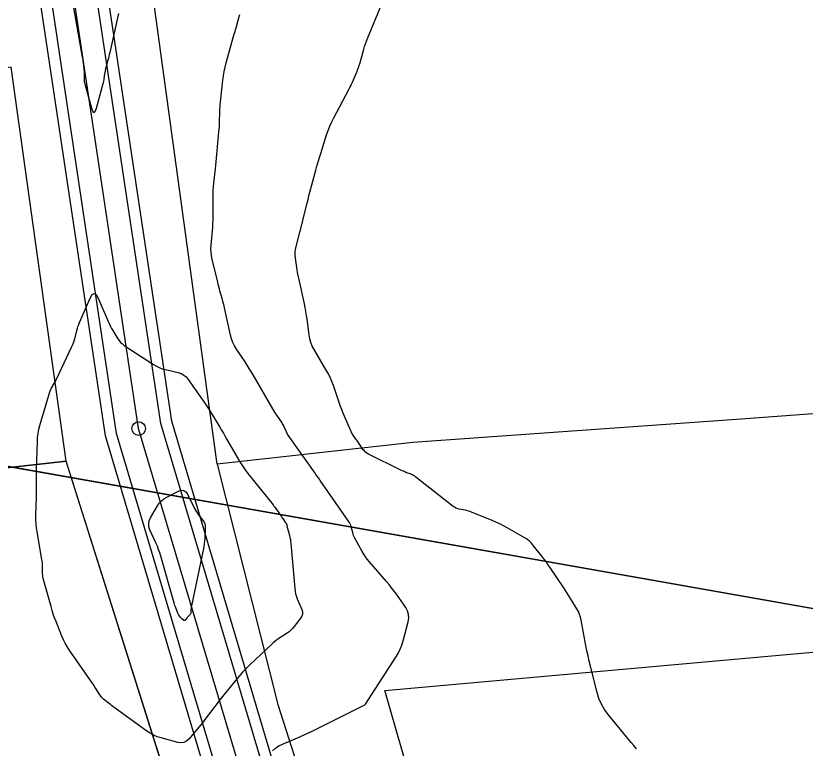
# Model space of a CAD drawing. Extents: x -534481 to -534262, y -1190577 to -1190138.
# Drawn here: x -534407.48 to -534390.01, y -1190463.81 to -1190447.62 of the extents above; entities that cross this region are included whole.
import ezdxf

# ---------------------------------------------------------------- set-up
doc = ezdxf.new("R2010")
doc.units = 0
for name, color, linetype in [('Bonity', 7, 'Continuous'), ('Definiční body', 7, 'Continuous'), ('Polygon parcely', 7, 'Continuous'), ('Vrstva 18', 7, 'Continuous'), ('Vrstva 19', 7, 'Continuous'), ('Vrstva 30', 7, 'Continuous'), ('Vrstva 35', 7, 'Continuous'), ('Vrstva 37', 7, 'Continuous')]:
    doc.layers.add(name, color=color, linetype=linetype)

msp = doc.modelspace()

# ---------------------------------------------------------------- linework, layer by layer
at = {"layer": 'Bonity'}
msp.add_lwpolyline([(-534408.105, -1190518.46), (-534393.616, -1190502.389), (-534391.346, -1190496.962), (-534392.763, -1190488.017), (-534396.655, -1190477.752), (-534402.513, -1190464.283), (-534404.757, -1190456.741), (-534408.311, -1190433.088), (-534409.248, -1190427.879), (-534409.316, -1190416.054), (-534409.076, -1190409.418), (-534409.868, -1190391.439)], dxfattribs=at)
at = {"layer": 'Definiční body'}
for p, q in [((-534406.36, -1190457.46), (-534407.58, -1190448.75)), ((-534403.85, -1190465.4), (-534406.36, -1190457.46))]:
    msp.add_line(p, q, dxfattribs=at)
for points in [[(-534403.02, -1190457.53), (-534404.52, -1190446.6), (-534404.84, -1190442.37)], [(-534382.5, -1190455.87), (-534388.94, -1190456.35), (-534391.43, -1190456.53), (-534398.69, -1190457.05), (-534403.02, -1190457.53)], [(-534428.92, -1190459.94), (-534423.88, -1190459.32), (-534418.67, -1190458.67), (-534418.64, -1190458.82), (-534412.88, -1190458.18), (-534409.38, -1190457.79), (-534408.34, -1190457.68), (-534406.36, -1190457.46)], [(-534403.02, -1190457.53), (-534401.68, -1190462.84), (-534400.78, -1190465.65), (-534400.22, -1190466.7), (-534397.97, -1190470.9)]]:
    msp.add_lwpolyline(points, dxfattribs=at)
at = {"layer": 'Polygon parcely'}
for points in [[(-534430.23, -1190451.45), (-534428.92, -1190459.94), (-534423.88, -1190459.32), (-534424.22, -1190456.18), (-534408.9, -1190454.19), (-534408.34, -1190457.68), (-534406.36, -1190457.46), (-534407.58, -1190448.75), (-534412.6, -1190449.51), (-534415.69, -1190449.97), (-534422.73, -1190450.69)], [(-534399.31, -1190462.53), (-534388.45, -1190461.56), (-534388.15, -1190465.42), (-534390.79, -1190465.51), (-534390.65, -1190466.89), (-534394.59, -1190467.34), (-534394.49, -1190468.2), (-534395.52, -1190468.35), (-534395.33, -1190470.44), (-534393.74, -1190470.15), (-534381.52, -1190467.98), (-534382.5, -1190455.87), (-534388.94, -1190456.35), (-534391.43, -1190456.53), (-534398.69, -1190457.05), (-534403.02, -1190457.53), (-534401.68, -1190462.84), (-534400.78, -1190465.65), (-534400.22, -1190466.7), (-534398.32, -1190465.96)], [(-534428.92, -1190459.94), (-534427.58, -1190468.08), (-534423.54, -1190467.58), (-534422.92, -1190467.48), (-534423.48, -1190463.44), (-534417.22, -1190462.74), (-534408.6, -1190461.72), (-534408.43, -1190464.65), (-534409.02, -1190464.79), (-534408.85, -1190466.06), (-534403.85, -1190465.4), (-534406.36, -1190457.46), (-534408.34, -1190457.68), (-534409.38, -1190457.79), (-534412.88, -1190458.18), (-534418.64, -1190458.82), (-534418.67, -1190458.67), (-534423.88, -1190459.32)]]:
    msp.add_lwpolyline(points, close=True, dxfattribs=at)
at = {"layer": 'Vrstva 18'}
for points in [[(-534406.199, -1190447.439), (-534406.006, -1190448.53), (-534406, -1190448.562), (-534405.995, -1190448.593), (-534405.991, -1190448.624), (-534405.987, -1190448.656), (-534405.969, -1190448.789), (-534405.966, -1190448.817), (-534405.964, -1190448.845), (-534405.963, -1190448.872), (-534405.963, -1190448.9), (-534405.965, -1190449.012), (-534405.964, -1190449.039), (-534405.962, -1190449.067), (-534405.957, -1190449.094), (-534405.951, -1190449.121), (-534405.799, -1190449.656), (-534405.771, -1190449.73), (-534405.743, -1190449.754), (-534405.716, -1190449.729), (-534405.689, -1190449.656), (-534405.54, -1190449.115), (-534405.534, -1190449.088), (-534405.528, -1190449.061), (-534405.522, -1190449.035), (-534405.518, -1190449.007), (-534405.503, -1190448.899), (-534405.499, -1190448.872), (-534405.494, -1190448.845), (-534405.488, -1190448.818), (-534405.482, -1190448.791), (-534405.43, -1190448.594), (-534405.42, -1190448.552), (-534405.409, -1190448.51), (-534405.4, -1190448.468), (-534405.39, -1190448.426), (-534405.199, -1190447.567)], [(-534393.744, -1190463.821), (-534393.801, -1190463.75), (-534393.859, -1190463.679), (-534394.37, -1190463.059), (-534394.451, -1190462.948), (-534394.519, -1190462.831), (-534394.573, -1190462.707), (-534394.614, -1190462.576), (-534394.761, -1190461.997), (-534394.789, -1190461.883), (-534394.815, -1190461.768), (-534394.839, -1190461.653), (-534394.861, -1190461.538), (-534394.965, -1190460.979), (-534394.98, -1190460.913), (-534395.002, -1190460.849), (-534395.029, -1190460.787), (-534395.062, -1190460.728), (-534395.205, -1190460.495), (-534395.241, -1190460.437), (-534395.278, -1190460.379), (-534395.315, -1190460.321), (-534395.353, -1190460.264), (-534395.66, -1190459.805), (-534395.702, -1190459.743), (-534395.745, -1190459.683), (-534395.79, -1190459.623), (-534395.835, -1190459.564), (-534396.02, -1190459.33), (-534396.068, -1190459.274), (-534396.121, -1190459.224), (-534396.179, -1190459.179), (-534396.242, -1190459.14), (-534396.603, -1190458.936), (-534396.685, -1190458.892), (-534396.769, -1190458.85), (-534396.853, -1190458.81), (-534396.939, -1190458.773), (-534397.392, -1190458.588), (-534397.425, -1190458.575), (-534397.46, -1190458.564), (-534397.494, -1190458.554), (-534397.53, -1190458.547), (-534397.672, -1190458.52), (-534397.707, -1190458.511), (-534397.74, -1190458.499), (-534397.771, -1190458.482), (-534397.8, -1190458.462), (-534398.625, -1190457.812), (-534398.649, -1190457.794), (-534398.675, -1190457.778), (-534398.701, -1190457.764), (-534398.729, -1190457.752), (-534398.843, -1190457.709), (-534398.871, -1190457.698), (-534398.899, -1190457.686), (-534398.927, -1190457.674), (-534398.954, -1190457.661), (-534399.674, -1190457.305), (-534399.707, -1190457.286), (-534399.737, -1190457.263), (-534399.763, -1190457.237), (-534399.787, -1190457.208), (-534399.887, -1190457.063), (-534399.902, -1190457.041), (-534399.918, -1190457.019), (-534399.933, -1190456.997), (-534399.949, -1190456.975), (-534400.01, -1190456.888), (-534400.025, -1190456.866), (-534400.039, -1190456.843), (-534400.051, -1190456.82), (-534400.062, -1190456.795), (-534400.211, -1190456.451), (-534400.239, -1190456.385), (-534400.265, -1190456.319), (-534400.29, -1190456.252), (-534400.314, -1190456.185), (-534400.449, -1190455.788), (-534400.482, -1190455.701), (-534400.519, -1190455.615), (-534400.56, -1190455.532), (-534400.606, -1190455.45), (-534400.877, -1190454.994), (-534400.917, -1190454.918), (-534400.949, -1190454.839), (-534400.972, -1190454.757), (-534400.987, -1190454.672), (-534401.03, -1190454.326), (-534401.042, -1190454.24), (-534401.056, -1190454.154), (-534401.072, -1190454.068), (-534401.09, -1190453.983), (-534401.202, -1190453.483), (-534401.216, -1190453.42), (-534401.228, -1190453.357), (-534401.24, -1190453.293), (-534401.25, -1190453.229), (-534401.288, -1190452.973), (-534401.294, -1190452.909), (-534401.294, -1190452.845), (-534401.287, -1190452.782), (-534401.274, -1190452.719), (-534401.191, -1190452.402), (-534401.172, -1190452.328), (-534401.153, -1190452.254), (-534401.135, -1190452.181), (-534401.116, -1190452.107), (-534401.031, -1190451.762), (-534401.01, -1190451.68), (-534400.989, -1190451.598), (-534400.968, -1190451.516), (-534400.946, -1190451.435), (-534400.838, -1190451.033), (-534400.812, -1190450.939), (-534400.785, -1190450.845), (-534400.757, -1190450.752), (-534400.728, -1190450.659), (-534400.598, -1190450.251), (-534400.564, -1190450.153), (-534400.526, -1190450.056), (-534400.484, -1190449.962), (-534400.437, -1190449.869), (-534400.106, -1190449.244), (-534400.086, -1190449.205), (-534400.066, -1190449.165), (-534400.047, -1190449.126), (-534400.029, -1190449.086), (-534399.937, -1190448.877), (-534399.93, -1190448.861), (-534399.924, -1190448.844), (-534399.917, -1190448.828), (-534399.912, -1190448.811), (-534399.889, -1190448.744), (-534399.883, -1190448.727), (-534399.877, -1190448.71), (-534399.872, -1190448.694), (-534399.867, -1190448.677), (-534399.777, -1190448.353), (-534399.759, -1190448.293), (-534399.74, -1190448.235), (-534399.719, -1190448.177), (-534399.696, -1190448.119), (-534399.379, -1190447.352)]]:
    msp.add_lwpolyline(points, dxfattribs=at)
msp.add_lwpolyline([(-534403.696, -1190463.65), (-534403.756, -1190463.68), (-534403.821, -1190463.69), (-534403.893, -1190463.679), (-534404.26, -1190463.581), (-534404.345, -1190463.554), (-534404.426, -1190463.52), (-534404.503, -1190463.478), (-534404.577, -1190463.429), (-534405.329, -1190462.882), (-534405.354, -1190462.863), (-534405.38, -1190462.844), (-534405.405, -1190462.824), (-534405.431, -1190462.804), (-534405.531, -1190462.723), (-534405.555, -1190462.701), (-534405.577, -1190462.679), (-534405.597, -1190462.654), (-534405.615, -1190462.627), (-534405.702, -1190462.488), (-534405.723, -1190462.455), (-534405.744, -1190462.423), (-534405.765, -1190462.392), (-534405.787, -1190462.36), (-534406.291, -1190461.635), (-534406.338, -1190461.562), (-534406.381, -1190461.487), (-534406.42, -1190461.409), (-534406.455, -1190461.33), (-534406.585, -1190461.006), (-534406.616, -1190460.925), (-534406.645, -1190460.843), (-534406.671, -1190460.76), (-534406.696, -1190460.676), (-534406.866, -1190460.054), (-534406.874, -1190460.019), (-534406.879, -1190459.985), (-534406.883, -1190459.95), (-534406.884, -1190459.915), (-534406.884, -1190459.774), (-534406.885, -1190459.739), (-534406.887, -1190459.704), (-534406.891, -1190459.669), (-534406.896, -1190459.634), (-534407.004, -1190459.024), (-534407.018, -1190458.934), (-534407.027, -1190458.844), (-534407.031, -1190458.753), (-534407.03, -1190458.662), (-534407.019, -1190458.252), (-534407.017, -1190458.184), (-534407.016, -1190458.116), (-534407.015, -1190458.048), (-534407.015, -1190457.98), (-534407.015, -1190457.709), (-534407.014, -1190457.641), (-534407.014, -1190457.573), (-534407.012, -1190457.505), (-534407.01, -1190457.437), (-534406.998, -1190457.027), (-534406.992, -1190456.936), (-534406.981, -1190456.846), (-534406.963, -1190456.758), (-534406.94, -1190456.67), (-534406.721, -1190455.932), (-534406.713, -1190455.907), (-534406.703, -1190455.883), (-534406.692, -1190455.859), (-534406.679, -1190455.836), (-534406.625, -1190455.745), (-534406.612, -1190455.722), (-534406.599, -1190455.699), (-534406.587, -1190455.676), (-534406.576, -1190455.652), (-534406.232, -1190454.928), (-534406.213, -1190454.886), (-534406.197, -1190454.843), (-534406.182, -1190454.799), (-534406.17, -1190454.755), (-534406.125, -1190454.575), (-534406.113, -1190454.53), (-534406.099, -1190454.486), (-534406.083, -1190454.443), (-534406.066, -1190454.4), (-534405.833, -1190453.859), (-534405.788, -1190453.78), (-534405.743, -1190453.754), (-534405.698, -1190453.78), (-534405.654, -1190453.859), (-534405.426, -1190454.389), (-534405.405, -1190454.437), (-534405.381, -1190454.484), (-534405.356, -1190454.53), (-534405.329, -1190454.576), (-534405.219, -1190454.755), (-534405.189, -1190454.798), (-534405.155, -1190454.837), (-534405.117, -1190454.871), (-534405.075, -1190454.902), (-534404.426, -1190455.328), (-534404.364, -1190455.364), (-534404.3, -1190455.395), (-534404.234, -1190455.42), (-534404.165, -1190455.439), (-534403.884, -1190455.504), (-534403.817, -1190455.525), (-534403.758, -1190455.558), (-534403.706, -1190455.601), (-534403.661, -1190455.654), (-534403.296, -1190456.179), (-534403.251, -1190456.243), (-534403.208, -1190456.309), (-534403.166, -1190456.375), (-534403.125, -1190456.442), (-534402.962, -1190456.71), (-534402.922, -1190456.778), (-534402.882, -1190456.845), (-534402.842, -1190456.913), (-534402.803, -1190456.981), (-534402.572, -1190457.389), (-534402.519, -1190457.479), (-534402.462, -1190457.566), (-534402.402, -1190457.651), (-534402.339, -1190457.734), (-534401.784, -1190458.43), (-534401.764, -1190458.456), (-534401.744, -1190458.482), (-534401.724, -1190458.508), (-534401.705, -1190458.534), (-534401.619, -1190458.656), (-534401.606, -1190458.675), (-534401.592, -1190458.694), (-534401.579, -1190458.713), (-534401.566, -1190458.731), (-534401.514, -1190458.807), (-534401.501, -1190458.826), (-534401.491, -1190458.846), (-534401.482, -1190458.867), (-534401.476, -1190458.889), (-534401.42, -1190459.104), (-534401.41, -1190459.147), (-534401.401, -1190459.191), (-534401.395, -1190459.235), (-534401.39, -1190459.279), (-534401.304, -1190460.274), (-534401.297, -1190460.334), (-534401.285, -1190460.393), (-534401.268, -1190460.451), (-534401.247, -1190460.508), (-534401.15, -1190460.74), (-534401.135, -1190460.791), (-534401.134, -1190460.841), (-534401.148, -1190460.889), (-534401.175, -1190460.935), (-534401.317, -1190461.12), (-534401.351, -1190461.161), (-534401.389, -1190461.198), (-534401.429, -1190461.232), (-534401.473, -1190461.263), (-534401.653, -1190461.38), (-534401.697, -1190461.41), (-534401.74, -1190461.442), (-534401.781, -1190461.476), (-534401.821, -1190461.512), (-534402.296, -1190461.965), (-534402.378, -1190462.046), (-534402.458, -1190462.129), (-534402.535, -1190462.215), (-534402.608, -1190462.304), (-534402.965, -1190462.747), (-534403.004, -1190462.796), (-534403.042, -1190462.845), (-534403.08, -1190462.895), (-534403.118, -1190462.944), (-534403.268, -1190463.144), (-534403.306, -1190463.194), (-534403.345, -1190463.243), (-534403.384, -1190463.292), (-534403.424, -1190463.34), (-534403.643, -1190463.601)], close=True, dxfattribs=at)
at = {"layer": 'Vrstva 19'}
msp.add_lwpolyline([(-534401.793, -1190463.865), (-534401.728, -1190463.806), (-534401.656, -1190463.757), (-534401.577, -1190463.718), (-534401.245, -1190463.578), (-534401.163, -1190463.543), (-534401.08, -1190463.506), (-534400.999, -1190463.467), (-534400.918, -1190463.428), (-534399.755, -1190462.845), (-534399.748, -1190462.841), (-534399.746, -1190462.839), (-534399.742, -1190462.833), (-534399.071, -1190461.798), (-534399.019, -1190461.711), (-534398.975, -1190461.621), (-534398.937, -1190461.528), (-534398.907, -1190461.432), (-534398.793, -1190461.017), (-534398.779, -1190460.932), (-534398.784, -1190460.851), (-534398.807, -1190460.773), (-534398.849, -1190460.698), (-534399.054, -1190460.404), (-534399.106, -1190460.332), (-534399.16, -1190460.26), (-534399.216, -1190460.191), (-534399.273, -1190460.122), (-534399.655, -1190459.681), (-534399.698, -1190459.629), (-534399.737, -1190459.575), (-534399.774, -1190459.518), (-534399.809, -1190459.46), (-534399.972, -1190459.166), (-534399.988, -1190459.136), (-534400.001, -1190459.105), (-534400.013, -1190459.073), (-534400.022, -1190459.041), (-534400.056, -1190458.91), (-534400.066, -1190458.878), (-534400.078, -1190458.847), (-534400.094, -1190458.817), (-534400.112, -1190458.789), (-534400.74, -1190457.887), (-534400.759, -1190457.86), (-534400.778, -1190457.833), (-534400.835, -1190457.753), (-534400.854, -1190457.726), (-534401.448, -1190456.886), (-534401.462, -1190456.865), (-534401.475, -1190456.843), (-534401.486, -1190456.821), (-534401.497, -1190456.798), (-534401.537, -1190456.705), (-534401.548, -1190456.682), (-534401.559, -1190456.66), (-534401.572, -1190456.638), (-534401.585, -1190456.616), (-534401.697, -1190456.447), (-534401.72, -1190456.412), (-534401.742, -1190456.376), (-534401.764, -1190456.34), (-534401.786, -1190456.304), (-534402.222, -1190455.557), (-534402.266, -1190455.483), (-534402.31, -1190455.411), (-534402.356, -1190455.339), (-534402.404, -1190455.268), (-534402.595, -1190454.986), (-534402.639, -1190454.914), (-534402.676, -1190454.838), (-534402.705, -1190454.76), (-534402.727, -1190454.678), (-534402.857, -1190454.075), (-534402.868, -1190454.027), (-534402.88, -1190453.98), (-534402.892, -1190453.932), (-534402.905, -1190453.885), (-534402.958, -1190453.697), (-534402.971, -1190453.65), (-534402.984, -1190453.602), (-534402.996, -1190453.555), (-534403.008, -1190453.507), (-534403.131, -1190452.999), (-534403.146, -1190452.921), (-534403.155, -1190452.844), (-534403.158, -1190452.765), (-534403.154, -1190452.687), (-534403.125, -1190452.371), (-534403.119, -1190452.292), (-534403.115, -1190452.212), (-534403.112, -1190452.133), (-534403.111, -1190452.054), (-534403.111, -1190451.635), (-534403.11, -1190451.556), (-534403.107, -1190451.477), (-534403.101, -1190451.397), (-534403.094, -1190451.318), (-534403.059, -1190451.002), (-534403.05, -1190450.923), (-534403.042, -1190450.844), (-534403.034, -1190450.765), (-534403.027, -1190450.686), (-534402.98, -1190450.18), (-534402.975, -1190450.126), (-534402.971, -1190450.071), (-534402.968, -1190450.016), (-534402.966, -1190449.961), (-534402.96, -1190449.741), (-534402.958, -1190449.686), (-534402.954, -1190449.631), (-534402.95, -1190449.576), (-534402.945, -1190449.522), (-534402.893, -1190449.041), (-534402.881, -1190448.943), (-534402.864, -1190448.846), (-534402.844, -1190448.75), (-534402.819, -1190448.654), (-534402.648, -1190448.046), (-534402.636, -1190448.004), (-534402.625, -1190447.963), (-534402.613, -1190447.921), (-534402.601, -1190447.88), (-534402.553, -1190447.714), (-534402.541, -1190447.672), (-534402.53, -1190447.631), (-534402.518, -1190447.589)], dxfattribs=at)
msp.add_lwpolyline([(-534403.735, -1190460.984), (-534403.744, -1190460.987), (-534403.754, -1190460.986), (-534403.764, -1190460.979), (-534403.806, -1190460.943), (-534403.815, -1190460.935), (-534403.824, -1190460.926), (-534403.832, -1190460.916), (-534403.84, -1190460.906), (-534403.869, -1190460.865), (-534403.876, -1190460.855), (-534403.882, -1190460.844), (-534403.887, -1190460.832), (-534403.892, -1190460.821), (-534403.943, -1190460.68), (-534403.953, -1190460.652), (-534403.962, -1190460.624), (-534403.971, -1190460.597), (-534403.979, -1190460.569), (-534404.266, -1190459.56), (-534404.289, -1190459.486), (-534404.315, -1190459.413), (-534404.343, -1190459.34), (-534404.374, -1190459.269), (-534404.507, -1190458.982), (-534404.529, -1190458.914), (-534404.535, -1190458.846), (-534404.523, -1190458.779), (-534404.494, -1190458.713), (-534404.34, -1190458.447), (-534404.3, -1190458.387), (-534404.253, -1190458.336), (-534404.198, -1190458.292), (-534404.136, -1190458.256), (-534403.874, -1190458.126), (-534403.813, -1190458.106), (-534403.759, -1190458.11), (-534403.714, -1190458.139), (-534403.678, -1190458.192), (-534403.518, -1190458.509), (-534403.499, -1190458.545), (-534403.478, -1190458.58), (-534403.455, -1190458.615), (-534403.431, -1190458.648), (-534403.331, -1190458.779), (-534403.309, -1190458.813), (-534403.295, -1190458.849), (-534403.286, -1190458.887), (-534403.285, -1190458.927), (-534403.296, -1190459.176), (-534403.299, -1190459.231), (-534403.305, -1190459.286), (-534403.313, -1190459.341), (-534403.323, -1190459.395), (-534403.589, -1190460.662), (-534403.593, -1190460.68), (-534403.596, -1190460.698), (-534403.598, -1190460.717), (-534403.599, -1190460.735), (-534403.604, -1190460.82), (-534403.606, -1190460.832), (-534403.61, -1190460.843), (-534403.616, -1190460.852), (-534403.623, -1190460.861), (-534403.659, -1190460.895), (-534403.667, -1190460.903), (-534403.676, -1190460.912), (-534403.684, -1190460.921), (-534403.691, -1190460.93), (-534403.727, -1190460.976)], close=True, dxfattribs=at)
at = {"layer": 'Vrstva 30'}
msp.add_line((-534316.367, -1190473.675), (-534462.611, -1190447.888), dxfattribs=at)
msp.add_lwpolyline([(-534298.134, -1190370.27), (-534444.378, -1190344.484), (-534462.611, -1190447.888), (-534316.367, -1190473.675)], dxfattribs=at)
at = {"layer": 'Vrstva 35'}
for points in [[(-534405.407, -1190514.348), (-534394.258, -1190501.982), (-534392.12, -1190496.869), (-534393.492, -1190488.211), (-534397.35, -1190478.035), (-534403.219, -1190464.54), (-534405.491, -1190456.905), (-534409.051, -1190433.21), (-534409.998, -1190427.948), (-534410.066, -1190416.042), (-534409.827, -1190409.421), (-534410.645, -1190390.84)], [(-534405.057, -1190514.333), (-534394.044, -1190502.118), (-534391.862, -1190496.9), (-534393.249, -1190488.146), (-534397.118, -1190477.94), (-534402.983, -1190464.455), (-534405.247, -1190456.85), (-534408.804, -1190433.17), (-534409.748, -1190427.925), (-534409.816, -1190416.046), (-534409.577, -1190409.42), (-534410.397, -1190390.795)], [(-534403.656, -1190514.273), (-534393.187, -1190502.661), (-534390.83, -1190497.024), (-534392.278, -1190487.888), (-534396.191, -1190477.563), (-534402.042, -1190464.111), (-534404.268, -1190456.632), (-534407.818, -1190433.007), (-534408.749, -1190427.833), (-534408.816, -1190416.061), (-534408.576, -1190409.416), (-534409.363, -1190391.537)], [(-534403.306, -1190514.257), (-534392.973, -1190502.796), (-534390.572, -1190497.055), (-534392.035, -1190487.824), (-534395.96, -1190477.469), (-534401.807, -1190464.025), (-534404.023, -1190456.578), (-534407.571, -1190432.966), (-534408.499, -1190427.81), (-534408.566, -1190416.065), (-534408.326, -1190409.415), (-534409.111, -1190391.586)]]:
    msp.add_lwpolyline(points, dxfattribs=at)
at = {"layer": 'Vrstva 37'}
msp.add_circle((-534404.757, -1190456.741), 0.15, dxfattribs=at)
msp.add_circle((-534404.757, -1190456.741), 0.15, dxfattribs=at)
msp.add_circle((-534404.757, -1190456.741), 0.15, dxfattribs=at)
msp.add_circle((-534404.757, -1190456.741), 0.15, dxfattribs=at)
msp.add_circle((-534404.757, -1190456.741), 0.15, dxfattribs=at)
msp.add_circle((-534404.757, -1190456.741), 0.15, dxfattribs=at)

doc.saveas('drawing.dxf')
